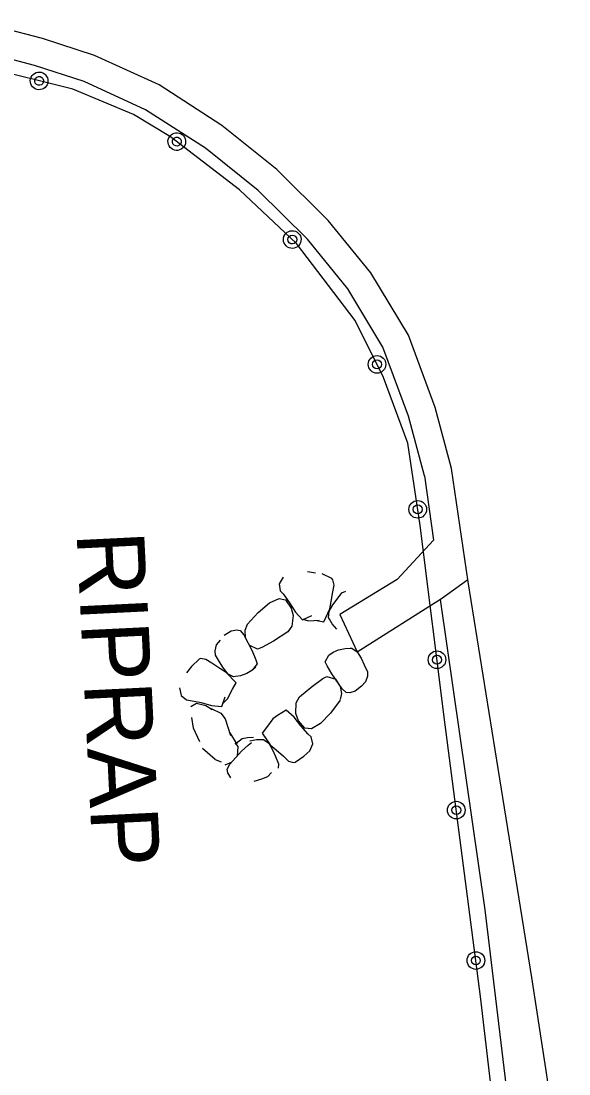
# Model space of a CAD drawing. Extents: x 588843 to 2552415, y 180129 to 269402.
# Drawn here: x 593781.7 to 593830.4, y 188094.1 to 188187.6 of the extents above; entities that cross this region are included whole.
import ezdxf

# ---------------------------------------------------------------- set-up
doc = ezdxf.new("R2010")
doc.units = 0
for name, color, linetype in [('E_BMGRD_P', 7, 'Continuous'), ('E_DRN_RipRap', 7, 'Continuous'), ('E_DRN_RipRap_Text', 7, 'Continuous'), ('E_RDWY', 7, 'Continuous'), ('E_RDWY_C_and_G', 7, 'Continuous'), ('E_RDWY_Gravel', 7, 'Continuous')]:
    doc.layers.add(name, color=color, linetype=linetype)

# ---------------------------------------------------------------- blocks, each defined once
blk = doc.blocks.new('RIPRT')
at = {"layer": 'E_DRN_RipRap_Text'}
blk.add_text('RIPRAP', height=12, dxfattribs=at).set_placement((-0.14, -3.59))

msp = doc.modelspace()

# ---------------------------------------------------------------- linework, layer by layer
at = {"layer": 'E_BMGRD_P'}
msp.add_lwpolyline([(593830.307, 188022.684), (593827.217, 188056.444), (593824.931, 188080.282), (593822.498, 188100.996), (593819.351, 188125.139), (593817.129, 188142.844), (593816.034, 188150.148), (593813.883, 188155.973), (593811.339, 188161.057), (593806.131, 188167.892), (593801.083, 188172.642), (593794.933, 188177.371), (593791.646, 188179.336), (593786.247, 188181.588), (593778.375, 188183.535), (593772.933, 188184.239), (593767.454, 188184.05), (593756.026, 188181.325), (593722.562, 188168.08), (593679.995, 188149.052), (593634.789, 188127.934), (593598.423, 188109.804)], dxfattribs=at)
for centre, radius in [((593813.295, 188157.149), 0.784), ((593813.294, 188157.149), 0.395), ((593816.915, 188144.27), 0.784), ((593816.915, 188144.269), 0.395), ((593818.627, 188130.911), 0.784), ((593818.626, 188130.911), 0.395), ((593820.34, 188117.552), 0.784), ((593820.34, 188117.552), 0.395), ((593822.081, 188104.197), 0.784), ((593822.08, 188104.197), 0.395)]:
    msp.add_circle(centre, radius, dxfattribs=at)
for centre, major_axis in [((593783.264, 188182.326), (0.762, -0.188)), ((593783.264, 188182.325), (0.384, -0.095)), ((593795.501, 188176.935), (0.622, -0.478)), ((593795.501, 188176.934), (0.313, -0.241)), ((593805.763, 188168.238), (0.571, -0.538)), ((593805.763, 188168.238), (0.288, -0.271))]:
    msp.add_ellipse(centre, major_axis=major_axis, ratio=0.999999, dxfattribs=at)
at = {"layer": 'E_DRN_RipRap'}
for p, q in [((593807.83, 188138.615), (593807.105, 188138.723)), ((593804.95, 188138.252), (593804.597, 188137.664)), ((593809.271, 188138.12), (593808.419, 188138.544)), ((593809.374, 188138.007), (593809.271, 188138.12)), ((593809.485, 188137.541), (593809.374, 188138.007)), ((593804.597, 188137.664), (593804.696, 188137.038)), ((593804.696, 188137.038), (593804.94, 188136.765)), ((593809.205, 188136.09), (593809.365, 188136.933)), ((593809.365, 188136.933), (593809.485, 188137.541)), ((593809.751, 188136.3), (593810.177, 188136.842)), ((593810.177, 188136.842), (593810.522, 188137.006)), ((593802.733, 188135.117), (593803.73, 188135.956)), ((593803.73, 188135.956), (593804.589, 188136.347)), ((593804.589, 188136.347), (593805.175, 188136.219)), ((593804.94, 188136.765), (593805.53, 188135.967)), ((593805.175, 188136.219), (593805.666, 188135.506)), ((593805.53, 188135.967), (593806.045, 188135.143)), ((593809.095, 188135.421), (593809.205, 188136.09)), ((593809.366, 188135.797), (593809.751, 188136.3)), ((593801.749, 188134.054), (593802.733, 188135.117)), ((593805.666, 188135.506), (593805.85, 188134.852)), ((593806.045, 188135.143), (593806.684, 188134.449)), ((593808.581, 188134.286), (593809.095, 188135.421)), ((593808.99, 188134.673), (593809.039, 188135.225)), ((593809.039, 188135.225), (593809.366, 188135.797)), ((593801.749, 188134.054), (593801.549, 188133.524)), ((593805.85, 188134.852), (593805.715, 188133.902)), ((593806.684, 188134.449), (593807.507, 188134.844)), ((593806.698, 188134.51), (593807.217, 188134.372)), ((593807.217, 188134.372), (593808.157, 188134.422)), ((593807.936, 188134.402), (593808.581, 188134.286)), ((593809.076, 188134.512), (593808.99, 188134.673)), ((593809.315, 188134.114), (593809.076, 188134.512)), ((593809.718, 188133.639), (593809.315, 188134.114)), ((593799.703, 188133.109), (593800.322, 188133.475)), ((593800.322, 188133.475), (593800.826, 188133.578)), ((593800.826, 188133.578), (593801.144, 188133.503)), ((593801.144, 188133.503), (593801.469, 188133.127)), ((593801.469, 188133.127), (593802.193, 188131.698)), ((593801.549, 188133.524), (593801.577, 188132.911)), ((593805.371, 188133.39), (593804.082, 188132.551)), ((593805.715, 188133.902), (593805.371, 188133.39)), ((593798.911, 188131.716), (593799.034, 188132.232)), ((593799.034, 188132.232), (593799.373, 188132.648)), ((593801.577, 188132.911), (593801.921, 188132.214)), ((593802.684, 188131.859), (593801.921, 188132.214)), ((593804.082, 188132.551), (593803.06, 188131.995)), ((593798.948, 188131.328), (593798.911, 188131.716)), ((593799.304, 188130.722), (593798.948, 188131.328)), ((593802.193, 188131.698), (593802.512, 188130.913)), ((593803.06, 188131.995), (593802.684, 188131.859)), ((593808.687, 188130.732), (593809.019, 188131.318)), ((593809.019, 188131.318), (593809.4, 188131.576)), ((593809.4, 188131.576), (593809.87, 188131.782)), ((593809.87, 188131.782), (593810.45, 188131.911)), ((593810.45, 188131.911), (593810.894, 188131.931)), ((593810.894, 188131.931), (593811.07, 188131.929)), ((593811.07, 188131.929), (593811.528, 188131.618)), ((593811.528, 188131.618), (593811.887, 188131.051)), ((593796.816, 188130.32), (593796.358, 188129.742)), ((593797.483, 188130.961), (593796.816, 188130.32)), ((593797.62, 188131.015), (593797.483, 188130.961)), ((593798.082, 188130.943), (593797.62, 188131.015)), ((593798.6, 188130.599), (593798.082, 188130.943)), ((593799.318, 188130.129), (593798.6, 188130.599)), ((593799.638, 188130.169), (593799.304, 188130.722)), ((593802.531, 188130.251), (593802.176, 188129.945)), ((593802.637, 188130.544), (593802.217, 188130.007)), ((593802.512, 188130.913), (593802.637, 188130.544)), ((593808.861, 188130.384), (593808.687, 188130.732)), ((593809.283, 188129.649), (593808.861, 188130.384)), ((593811.887, 188131.051), (593812.162, 188130.466)), ((593812.162, 188130.466), (593812.453, 188129.825)), ((593799.894, 188129.772), (593799.318, 188130.129)), ((593800.054, 188129.645), (593799.638, 188130.169)), ((593800.764, 188128.857), (593799.894, 188129.772)), ((593800.543, 188129.389), (593800.054, 188129.645)), ((593800.719, 188129.409), (593800.543, 188129.389)), ((593801.161, 188129.483), (593800.719, 188129.409)), ((593801.727, 188129.682), (593801.161, 188129.483)), ((593802.176, 188129.945), (593801.727, 188129.682)), ((593808.483, 188129.244), (593808.829, 188129.427)), ((593808.829, 188129.427), (593809.62, 188129.174)), ((593810.189, 188128.33), (593809.283, 188129.649)), ((593812.451, 188129.439), (593812.278, 188128.944)), ((593812.453, 188129.825), (593812.451, 188129.439)), ((593795.739, 188128.42), (593795.885, 188127.744)), ((593800.446, 188128.295), (593800.764, 188128.857)), ((593806.399, 188127.629), (593807.58, 188128.588)), ((593807.57, 188128.563), (593808.483, 188129.244)), ((593810.054, 188128.53), (593809.62, 188129.174)), ((593810.167, 188127.927), (593810.054, 188128.53)), ((593811.901, 188128.575), (593811.351, 188128.134)), ((593812.278, 188128.944), (593811.901, 188128.575)), ((593795.885, 188127.744), (593796.374, 188127.344)), ((593799.502, 188126.755), (593799.814, 188127.605)), ((593799.631, 188127.059), (593800.009, 188127.44)), ((593800.009, 188127.44), (593800.446, 188128.295)), ((593806.114, 188127.086), (593806.399, 188127.629)), ((593810.049, 188127.377), (593810.167, 188127.927)), ((593810.558, 188128), (593810.189, 188128.33)), ((593810.878, 188127.967), (593810.558, 188128)), ((593811.351, 188128.134), (593810.878, 188127.967)), ((593796.374, 188127.344), (593796.728, 188127.305)), ((593796.728, 188127.305), (593797.676, 188127.108)), ((593796.762, 188126.757), (593797.259, 188127.057)), ((593797.259, 188127.057), (593798.081, 188126.856)), ((593797.676, 188127.108), (593798.589, 188126.842)), ((593798.081, 188126.856), (593798.648, 188126.494)), ((593798.552, 188126.571), (593799.412, 188126.16)), ((593798.589, 188126.842), (593799.502, 188126.755)), ((593806.079, 188126.128), (593806.114, 188127.086)), ((593810.03, 188127.321), (593809.172, 188126.168)), ((593796.999, 188124.827), (593796.84, 188125.778)), ((593799.412, 188126.16), (593799.811, 188125.675)), ((593799.811, 188125.675), (593800.286, 188124.173)), ((593804.022, 188125.657), (593803.468, 188124.882)), ((593804.45, 188125.974), (593804.022, 188125.657)), ((593805.218, 188126.447), (593804.45, 188125.974)), ((593805.918, 188125.819), (593805.218, 188126.447)), ((593806.51, 188125.05), (593805.918, 188125.819)), ((593806.328, 188125.496), (593806.079, 188126.128)), ((593809.172, 188126.168), (593808.278, 188125.237)), ((593797.545, 188123.609), (593796.999, 188124.827)), ((593803.468, 188124.882), (593803.074, 188124.377)), ((593806.885, 188124.835), (593806.328, 188125.496)), ((593807.172, 188124.315), (593806.51, 188125.05)), ((593807.474, 188124.765), (593806.885, 188124.835)), ((593808.278, 188125.237), (593807.474, 188124.765)), ((593800.209, 188124.433), (593800.829, 188123.412)), ((593800.766, 188123.493), (593801.312, 188123.913)), ((593801.312, 188123.913), (593801.78, 188124.011)), ((593801.78, 188124.011), (593802.313, 188124.027)), ((593802.004, 188123.711), (593802.593, 188123.821)), ((593802.593, 188123.821), (593803.041, 188123.827)), ((593803.041, 188123.827), (593803.218, 188123.82)), ((593803.074, 188124.377), (593803.808, 188123.344)), ((593803.218, 188123.82), (593803.667, 188123.493)), ((593807.441, 188124.067), (593807.172, 188124.315)), ((593807.603, 188123.454), (593807.441, 188124.067)), ((593798.902, 188122.049), (593797.787, 188123.022)), ((593800.203, 188121.63), (593801.249, 188122.778)), ((593800.666, 188123.517), (593800.925, 188123.198)), ((593800.925, 188123.198), (593800.876, 188122.353)), ((593801.249, 188122.778), (593801.851, 188123.333)), ((593801.851, 188123.333), (593802.144, 188123.57)), ((593803.667, 188123.493), (593804.005, 188122.914)), ((593803.808, 188123.344), (593804.329, 188122.905)), ((593804.005, 188122.914), (593804.259, 188122.319)), ((593804.329, 188122.905), (593804.974, 188122.333)), ((593806.781, 188122.336), (593807.316, 188122.835)), ((593807.316, 188122.835), (593807.603, 188123.454)), ((593798.902, 188122.049), (593799.437, 188121.858)), ((593800.362, 188121.802), (593800.876, 188122.353)), ((593804.259, 188122.319), (593804.527, 188121.668)), ((593804.974, 188122.333), (593805.439, 188121.916)), ((593805.439, 188121.916), (593805.887, 188121.774)), ((593806.031, 188121.807), (593806.781, 188122.336)), ((593799.812, 188121.581), (593800.362, 188121.802)), ((593799.976, 188121.199), (593800.203, 188121.63)), ((593800.022, 188120.87), (593799.976, 188121.199)), ((593803.905, 188120.897), (593803.548, 188120.502)), ((593804.527, 188121.668), (593804.509, 188121.281)), ((593805.887, 188121.774), (593806.031, 188121.807)), ((593800.298, 188120.42), (593800.022, 188120.87)), ((593803.042, 188120.3), (593802.341, 188120.095)), ((593803.548, 188120.502), (593803.042, 188120.3))]:
    msp.add_line(p, q, dxfattribs=at)
at = {"layer": 'E_RDWY'}
for points in [[(593817.504, 188147.254), (593818.316, 188141.53), (593815.099, 188138.046), (593809.98, 188134.937), (593811.528, 188131.618), (593819.013, 188136.344), (593821.357, 188138.025)], [(593829.742, 188085.151), (593827.042, 188102.684), (593824.068, 188121.25), (593821.385, 188137.831), (593819.919, 188147.902)]]:
    msp.add_lwpolyline(points, dxfattribs=at)
at = {"layer": 'E_RDWY_C_and_G'}
for points in [[(593819.919, 188147.902), (593818.469, 188153.304), (593816.085, 188159.756), (593812.752, 188165.288), (593808.964, 188169.939), (593804.386, 188174.465), (593799.504, 188178.378), (593793.921, 188181.965), (593788.191, 188184.595), (593783.565, 188186.093), (593779.931, 188187.037), (593774.893, 188187.603), (593770.578, 188187.642), (593766.138, 188187.353), (593759.329, 188185.941), (593752.796, 188183.342)], [(593817.504, 188147.254), (593816.084, 188152.545), (593813.822, 188158.668), (593810.701, 188163.846), (593807.111, 188168.256), (593802.721, 188172.595), (593798.043, 188176.345), (593792.718, 188179.766), (593787.281, 188182.262), (593782.866, 188183.692), (593779.475, 188184.572), (593774.742, 188185.104), (593770.648, 188185.141), (593766.474, 188184.87), (593760.051, 188183.537), (593753.72, 188181.019)]]:
    msp.add_lwpolyline(points, dxfattribs=at)
at = {"layer": 'E_RDWY_Gravel'}
msp.add_lwpolyline([(593818.896, 188136.27), (593822.875, 188108.695), (593826.835, 188075.701), (593830.352, 188045.568)], dxfattribs=at)

# ---------------------------------------------------------------- block references
at = {"layer": 'E_DRN_RipRap_Text', "xscale": 0.49999999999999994, "yscale": 0.5, "rotation": -87.17004709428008}
msp.add_blockref('RIPRT', (593788.384, 188142.211), dxfattribs=at)

doc.saveas('drawing.dxf')
